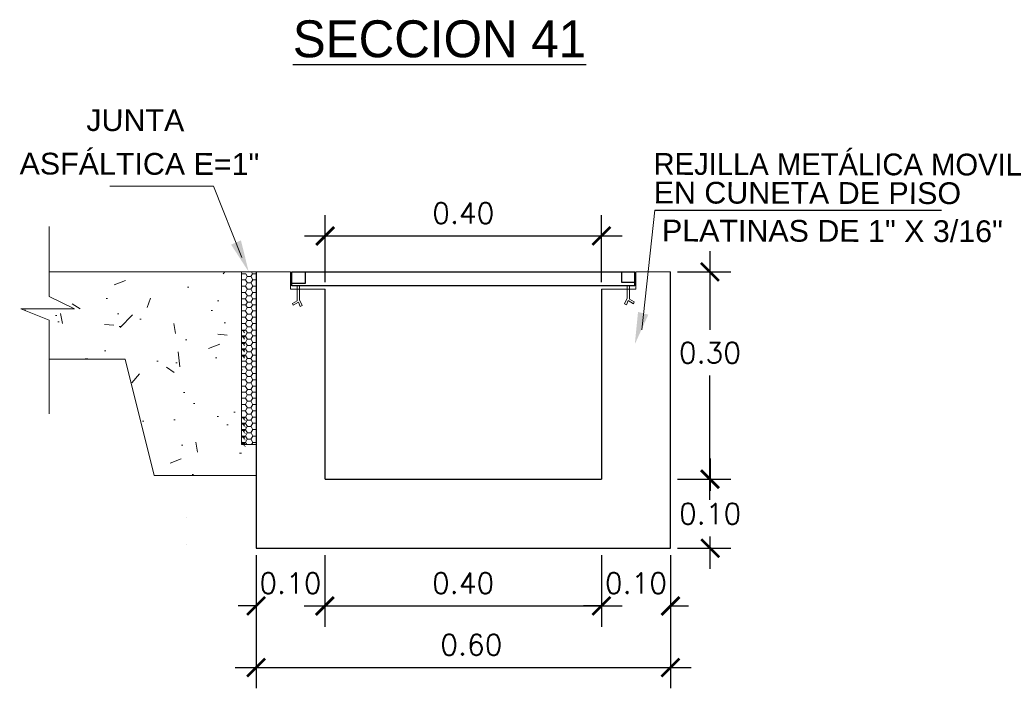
# Model space of a CAD drawing. Header units: millimetres. Extents: x -8931983 to 9630244, y 4 to 18563053.
# Tile 297 of 329: x 349713.929 to 349715.355, y 9282007.889 to 9282008.857. Entities that reach past the tile are written whole.
import ezdxf

# ---------------------------------------------------------------- set-up
doc = ezdxf.new("R2010")
doc.units = ezdxf.units.MM
doc.linetypes.add('ACAD_ISO02W100', pattern=[15, 12, -3])
doc.linetypes.add('DASHED2', pattern=[0.375, 0.25, -0.125])
for name, color, linetype, lineweight in [('0.2', 32, 'ACAD_ISO02W100', 0), ('linea fina 01', 189, 'Continuous', 0), ('PROYECCIONES-INT', 1, 'DASHED2', 5), ('TEXTO', 255, 'Continuous', 5)]:
    doc.layers.add(name, color=color, linetype=linetype, lineweight=lineweight)
doc.layers.add('ELEVACION-02', color=2, linetype='Continuous')
doc.layers.add('ELEVACION-03', color=3, linetype='Continuous')
doc.styles.add('MtXpl_Arial_Black', font='txt')
doc.styles.add('ROMANS-DIM', font='romans.shx')
doc.styles.add('VANO', font='swissl.ttf', dxfattribs={"height": 0.2})
doc.dimstyles.new('20_METRIC  ARCHITECTURAL', dxfattribs={"dimscale": 0.2, "dimtxt": 0.03, "dimasz": 0.13, "dimexe": 0.15, "dimexo": 0.05, "dimgap": 0.09, "dimtad": 1, "dimtih": 1, "dimtoh": 1, "dimzin": 0, "dimdsep": 46, "dimtxsty": 'ROMANS-DIM', "dimblk": 'ARCHTICK', "dimcen": 2, "dimdle": 0.15, "dimclrd": 9, "dimclre": 9, "dimadec": 0, "dimazin": 0, "dimtfac": 1, "dimtix": 1, "dimtofl": 0, "dimtmove": 0, "dimatfit": 3, "dimfxl": 1, "dimfrac": 2, "dimtolj": 1, "dimtzin": 0, "dimarcsym": 0})

# ---------------------------------------------------------------- blocks, each defined once
blk = doc.blocks.new('_ArchTick')
at = {"color": 0, "linetype": 'ByBlock', "const_width": 0.15}
blk.add_lwpolyline([(-0.5, -0.5), (0.5, 0.5)], dxfattribs=at)
blk = doc.blocks.new('*D3047')
at = {"color": 9, "lineweight": -2, "transparency": 16777216}
for p, q in [((349714.2712756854, 9282008.081951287), (349714.2712756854, 9282007.88921375)), ((349714.8712756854, 9282008.081951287), (349714.8712756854, 9282007.88921375)), ((349714.2412756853, 9282007.919213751), (349714.9012756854, 9282007.919213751))]:
    blk.add_line(p, q, dxfattribs=at)
at = {"layer": 'Defpoints', "color": 0, "lineweight": 30, "transparency": 16777216}
for p in [(349714.2712756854, 9282008.091951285, 10373.92595467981), (349714.8712756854, 9282008.091951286, 10373.92595467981), (349714.8712756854, 9282007.919213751)]:
    blk.add_point(p, dxfattribs=at)
at = {"color": 9, "lineweight": -2, "transparency": 16777216, "xscale": 0.026, "yscale": 0.026, "zscale": 0.026, "rotation": 180}
blk.add_blockref('_ArchTick', (349714.2712756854, 9282007.919213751), dxfattribs=at)
at = {"color": 9, "lineweight": -2, "transparency": 16777216, "xscale": 0.026, "yscale": 0.026, "zscale": 0.026}
blk.add_blockref('_ArchTick', (349714.8712756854, 9282007.919213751), dxfattribs=at)
at = {"color": 0, "lineweight": 0, "transparency": 16777216, "insert": (349714.583087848, 9282007.952213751), "char_height": 0.03, "attachment_point": 5, "style": 'ROMANS-DIM'}
blk.add_mtext('\\A1;0.60', dxfattribs=at)
blk = doc.blocks.new('*D3048')
at = {"color": 9, "lineweight": -2, "transparency": 16777216}
for p, q in [((349714.9284077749, 9282008.52195129), (349714.9284077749, 9282008.40795129)), ((349714.8812756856, 9282008.49195129), (349714.9584077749, 9282008.49195129)), ((349714.9284077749, 9282008.16195129), (349714.9284077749, 9282008.341951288)), ((349714.8812756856, 9282008.19195129), (349714.9584077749, 9282008.19195129))]:
    blk.add_line(p, q, dxfattribs=at)
at = {"layer": 'Defpoints', "color": 0, "lineweight": 30, "transparency": 16777216}
for p in [(349714.8712756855, 9282008.49195129, 5186.962977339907), (349714.8712756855, 9282008.19195129, 5186.962977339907), (349714.9284077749, 9282008.19195129)]:
    blk.add_point(p, dxfattribs=at)
at = {"color": 9, "lineweight": -2, "transparency": 16777216, "xscale": 0.026, "yscale": 0.026, "zscale": 0.026}
for p, rotation in [((349714.9284077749, 9282008.49195129), 90), ((349714.9284077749, 9282008.19195129), 270)]:
    blk.add_blockref('_ArchTick', p, dxfattribs=dict(at, rotation=rotation))
at = {"color": 0, "lineweight": 0, "transparency": 16777216, "insert": (349714.9284077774, 9282008.374951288), "char_height": 0.03, "attachment_point": 5, "style": 'ROMANS-DIM'}
blk.add_mtext('\\A1;0.30', dxfattribs=at)
blk = doc.blocks.new('*D3049')
at = {"color": 9, "lineweight": -2, "transparency": 16777216}
for p, q in [((349714.9287485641, 9282008.221951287), (349714.9287485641, 9282008.17495129)), ((349714.8812756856, 9282008.19195129), (349714.9587485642, 9282008.19195129)), ((349714.9287485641, 9282008.06195129), (349714.9287485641, 9282008.10895129)), ((349714.8812756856, 9282008.09195129), (349714.9587485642, 9282008.09195129))]:
    blk.add_line(p, q, dxfattribs=at)
at = {"layer": 'Defpoints', "color": 0, "lineweight": 30, "transparency": 16777216}
for p in [(349714.8712756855, 9282008.19195129), (349714.8712756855, 9282008.09195129), (349714.9287485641, 9282008.09195129)]:
    blk.add_point(p, dxfattribs=at)
at = {"color": 9, "lineweight": -2, "transparency": 16777216, "xscale": 0.026, "yscale": 0.026, "zscale": 0.026}
for p, rotation in [((349714.9287485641, 9282008.19195129), 90), ((349714.9287485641, 9282008.09195129), 270)]:
    blk.add_blockref('_ArchTick', p, dxfattribs=dict(at, rotation=rotation))
at = {"color": 0, "lineweight": 0, "transparency": 16777216, "insert": (349714.9287485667, 9282008.141951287), "char_height": 0.03, "attachment_point": 5, "style": 'ROMANS-DIM'}
blk.add_mtext('\\A1;0.10', dxfattribs=at)
blk = doc.blocks.new('*D3050')
at = {"color": 9, "lineweight": -2, "transparency": 16777216}
for p, q in [((349714.2712756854, 9282008.081951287), (349714.2712756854, 9282007.978400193)), ((349714.3709960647, 9282008.081951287), (349714.3709960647, 9282007.978400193)), ((349714.2712756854, 9282008.008400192), (349714.2452756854, 9282008.008400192)), ((349714.3709960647, 9282008.008400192), (349714.3969960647, 9282008.008400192))]:
    blk.add_line(p, q, dxfattribs=at)
at = {"layer": 'Defpoints', "color": 0, "lineweight": 30, "transparency": 16777216}
for p in [(349714.2712756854, 9282008.091951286, 5186.962977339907), (349714.3709960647, 9282008.091951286, 5186.962977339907), (349714.3709960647, 9282008.008400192)]:
    blk.add_point(p, dxfattribs=at)
at = {"color": 9, "lineweight": -2, "transparency": 16777216, "xscale": 0.026, "yscale": 0.026, "zscale": 0.026}
blk.add_blockref('_ArchTick', (349714.2712756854, 9282008.008400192), dxfattribs=at)
at = {"color": 9, "lineweight": -2, "transparency": 16777216, "xscale": 0.026, "yscale": 0.026, "zscale": 0.026, "rotation": 180}
blk.add_blockref('_ArchTick', (349714.3709960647, 9282008.008400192), dxfattribs=at)
at = {"color": 0, "lineweight": 0, "transparency": 16777216, "insert": (349714.321135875, 9282008.041400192), "char_height": 0.03, "attachment_point": 5, "style": 'ROMANS-DIM'}
blk.add_mtext('\\A1;0.10', dxfattribs=at)
blk = doc.blocks.new('*D3051')
at = {"color": 9, "lineweight": -2, "transparency": 16777216}
for p, q in [((349714.3709960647, 9282008.081951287), (349714.3709960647, 9282007.978400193)), ((349714.7712756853, 9282008.081951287), (349714.7712756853, 9282007.978400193)), ((349714.3409960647, 9282008.008400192), (349714.8012756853, 9282008.008400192))]:
    blk.add_line(p, q, dxfattribs=at)
at = {"layer": 'Defpoints', "color": 0, "lineweight": 30, "transparency": 16777216}
for p in [(349714.3709960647, 9282008.091951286, 10373.92595467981), (349714.7712756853, 9282008.091951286, 5186.962977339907), (349714.7712756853, 9282008.008400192)]:
    blk.add_point(p, dxfattribs=at)
at = {"color": 9, "lineweight": -2, "transparency": 16777216, "xscale": 0.026, "yscale": 0.026, "zscale": 0.026, "rotation": 180}
blk.add_blockref('_ArchTick', (349714.3709960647, 9282008.008400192), dxfattribs=at)
at = {"color": 9, "lineweight": -2, "transparency": 16777216, "xscale": 0.026, "yscale": 0.026, "zscale": 0.026}
blk.add_blockref('_ArchTick', (349714.7712756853, 9282008.008400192), dxfattribs=at)
at = {"color": 0, "lineweight": 0, "transparency": 16777216, "insert": (349714.571135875, 9282008.041400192), "char_height": 0.03, "attachment_point": 5, "style": 'ROMANS-DIM'}
blk.add_mtext('\\A1;0.40', dxfattribs=at)
blk = doc.blocks.new('*D3052')
at = {"color": 9, "lineweight": -2, "transparency": 16777216}
for p, q in [((349714.7712756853, 9282008.081951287), (349714.7712756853, 9282007.978400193)), ((349714.8712756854, 9282008.081951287), (349714.8712756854, 9282007.978400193)), ((349714.7712756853, 9282008.008400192), (349714.7452756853, 9282008.008400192)), ((349714.8712756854, 9282008.008400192), (349714.8972756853, 9282008.008400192))]:
    blk.add_line(p, q, dxfattribs=at)
at = {"layer": 'Defpoints', "color": 0, "lineweight": 30, "transparency": 16777216}
for p in [(349714.7712756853, 9282008.091951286), (349714.8712756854, 9282008.091951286, 5186.962977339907), (349714.8712756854, 9282008.008400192)]:
    blk.add_point(p, dxfattribs=at)
at = {"color": 9, "lineweight": -2, "transparency": 16777216, "xscale": 0.026, "yscale": 0.026, "zscale": 0.026}
blk.add_blockref('_ArchTick', (349714.7712756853, 9282008.008400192), dxfattribs=at)
at = {"color": 9, "lineweight": -2, "transparency": 16777216, "xscale": 0.026, "yscale": 0.026, "zscale": 0.026, "rotation": 180}
blk.add_blockref('_ArchTick', (349714.8712756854, 9282008.008400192), dxfattribs=at)
at = {"color": 0, "lineweight": 0, "transparency": 16777216, "insert": (349714.8212756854, 9282008.041400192), "char_height": 0.03, "attachment_point": 5, "style": 'ROMANS-DIM'}
blk.add_mtext('\\A1;0.10', dxfattribs=at)
blk = doc.blocks.new('TEXTO 2')
at = {"color": 172}
blk.add_line((0.0287838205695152, 0.1938861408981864), (0.4438699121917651, 0.1938861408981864), dxfattribs=at)
at = {"layer": 'linea fina 01', "ltscale": 0.1}
blk.add_line((0.0100357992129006, 0.0209258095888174), (0.0287838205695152, 0.1938861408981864), dxfattribs=at)
blk.add_solid([(0.0195963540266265, 0.042733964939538), (0, 0), (0.0046774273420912, 0.0467795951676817)], dxfattribs=at)
at = {"layer": '0.2', "color": 251, "true_color": 0x636466, "style": 'VANO'}
for s, height, oblique, p in [('REJILLA METÁLICA MOVIL', 0.0315000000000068, 359.9999999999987, (0.0269306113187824, 0.245234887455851, 3120.62335572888)), ('EN CUNETA DE PISO', 0.0314999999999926, 359.9999999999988, (0.0272835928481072, 0.2037045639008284, 3120.62335572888)), ('PLATINAS DE 1" X 3/16"', 0.0315000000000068, 359.9999999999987, (0.0392951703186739, 0.1487344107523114, -5186.962977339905))]:
    blk.add_text(s, height=height, rotation=359.8799999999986, dxfattribs=dict(at, oblique=oblique)).set_placement(p)
blk = doc.blocks.new('*D3053')
at = {"color": 9, "lineweight": -2, "transparency": 16777216}
for p, q in [((349714.3712756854, 9282008.476896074), (349714.3712756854, 9282008.573938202)), ((349714.7712755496, 9282008.476896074), (349714.7712755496, 9282008.573938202)), ((349714.3412756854, 9282008.543938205), (349714.8012755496, 9282008.543938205))]:
    blk.add_line(p, q, dxfattribs=at)
at = {"layer": 'Defpoints', "color": 0, "lineweight": 30, "transparency": 16777216}
for p in [(349714.7712755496, 9282008.543938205), (349714.3712756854, 9282008.466896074), (349714.7712755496, 9282008.466896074)]:
    blk.add_point(p, dxfattribs=at)
at = {"color": 9, "lineweight": -2, "transparency": 16777216, "xscale": 0.026, "yscale": 0.026, "zscale": 0.026, "rotation": 180}
blk.add_blockref('_ArchTick', (349714.3712756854, 9282008.543938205), dxfattribs=at)
at = {"color": 9, "lineweight": -2, "transparency": 16777216, "xscale": 0.026, "yscale": 0.026, "zscale": 0.026}
blk.add_blockref('_ArchTick', (349714.7712755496, 9282008.543938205), dxfattribs=at)
at = {"color": 0, "lineweight": 0, "transparency": 16777216, "insert": (349714.5712756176, 9282008.576938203), "char_height": 0.03, "attachment_point": 5, "style": 'ROMANS-DIM'}
blk.add_mtext('\\A1;0.40', dxfattribs=at)
blk = doc.blocks.new('TEXTO 1')
at = {"layer": 'linea fina 01', "ltscale": 0.1}
for p, q in [((-0.0508167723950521, 0.1241394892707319), (-0.2010398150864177, 0.1241394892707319)), ((-0.0100357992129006, 0.0209258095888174), (-0.0508167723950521, 0.1241394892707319))]:
    blk.add_line(p, q, dxfattribs=at)
blk.add_solid([(-0.02553807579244, 0.0394717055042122), (0, 0), (-0.0113560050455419, 0.0456207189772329)], dxfattribs=at)
at = {"layer": '0.2', "color": 251, "true_color": 0x636466, "style": 'VANO', "oblique": 359.9999999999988}
for s, p in [('JUNTA', (-0.235123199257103, 0.2039847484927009, -5186.962977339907)), ('ASFÁLTICA E=1"', (-0.331776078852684, 0.1410587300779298, -5186.962977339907))]:
    blk.add_text(s, height=0.0314999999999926, rotation=359.8799999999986, dxfattribs=at).set_placement(p)
blk = doc.blocks.new('junta asfaltica')
at = {"lineweight": 0}
h = blk.add_hatch(dxfattribs=at)
h.set_pattern_fill('AR-CONC', scale=0.01, style=0)
h.set_pattern_definition([(50, (-0.1189008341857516, -0.0700673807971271), (0.1639662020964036, -0.0143451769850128), [0.017145, -0.188595]), (355, (-0.1189008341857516, -0.0700673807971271), (-0.0317190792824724, 0.1719511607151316), [0.013716, -0.150876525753]), (100.4514446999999, (-0.1052370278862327, -0.0712628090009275), (0.1322471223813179, 0.1576059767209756), [0.01457100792, -0.1602812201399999]), (46.1842, (-0.1189008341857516, -0.0243473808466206), (0.2439711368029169, -0.0378380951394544), [0.0257175, -0.2828925]), (96.6355576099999, (-0.0985699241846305, -0.0275005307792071), (0.2136637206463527, 0.2226835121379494), [0.021856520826, -0.240422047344]), (351.18415117, (-0.1189008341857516, -0.0243473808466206), (0.2136637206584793, 0.2226835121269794), [0.020573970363, -0.226313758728]), (21, (-0.0960408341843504, -0.0357773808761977), (0.1364529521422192, -0.0920386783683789), [0.017145, -0.188595]), (326, (-0.0960408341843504, -0.0357773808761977), (0.0556218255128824, 0.1657691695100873), [0.013716, -0.150876]), (71.45144499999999, (-0.0846697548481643, -0.0434472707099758), (0.1920747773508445, 0.0737304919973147), [0.01457100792, -0.16028094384]), (37.5, (-0.1189008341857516, -0.0700673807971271), (0.0027797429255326, 0.0760995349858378), [0, -0.1490472, 0, -0.153162, 0, -0.1514475]), (7.499999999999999, (-0.1189008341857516, -0.0700673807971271), (0.0601376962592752, 0.0901625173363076), [0, -0.0873252, 0, -0.1456182, 0, -0.0577215]), (327.5, (-0.1698786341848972, -0.0700673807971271), (0.1220315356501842, -0.0051558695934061), [0, -0.05715, 0, -0.178308, 0, -0.236601]), (317.5, (-0.1927386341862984, -0.0700673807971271), (0.1333162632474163, 0.0228838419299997), [0, -0.074295, 0, -0.1184148, 0, -0.168021])])
h.paths.add_polyline_path([(-0.0210516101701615, 2.68221356e-08), (-0.2996047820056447, 2.68221356e-08), (-0.2996047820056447, -0.0354425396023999), (-0.2629513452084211, -0.0536842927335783), (-0.3405718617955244, -0.0536842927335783), (-0.2996047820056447, -0.0698087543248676), (-0.2996047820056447, -0.1263088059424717), (-0.1894634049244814, -0.1263088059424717), (-0.1473604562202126, -0.2947206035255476), (-0.0210516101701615, -0.2947206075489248)])
h = blk.add_hatch(dxfattribs=at)
h.set_pattern_fill('HONEY', scale=0.0187124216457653, angle=180, style=0)
h.set_pattern_definition([(360, (-1344.435306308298, 712.0165321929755), (0.0080206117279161, -0.0046307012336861), [0.0053470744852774, -0.0106941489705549]), (240, (-1344.435306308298, 712.0165321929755), (-0.0080206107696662, -0.0046307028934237), [0.0053470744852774, -0.0106941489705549]), (300, (-1344.435306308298, 712.0165321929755), (9.5825e-10, -0.0092614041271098), [-0.0106941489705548, 0.0053470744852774])])
h.paths.add_polyline_path([(-0.0210514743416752, -0.0843195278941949), (-0.0210514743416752, -0.1264220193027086), (-0.0160414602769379, -0.1264220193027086), (-0.0160414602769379, -0.0843195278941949)])
h = blk.add_hatch(dxfattribs=at)
h.set_pattern_fill('HONEY', scale=0.0187124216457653, angle=180, style=0)
h.set_pattern_definition([(360, (-1344.435306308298, 711.8902233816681), (0.0080206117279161, -0.0046307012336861), [0.0053470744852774, -0.0106941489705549]), (240, (-1344.435306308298, 711.8902233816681), (-0.0080206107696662, -0.0046307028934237), [0.0053470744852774, -0.0106941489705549]), (300, (-1344.435306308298, 711.8902233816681), (9.5825e-10, -0.0092614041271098), [-0.0106941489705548, 0.0053470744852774])])
h.paths.add_polyline_path([(-0.0210514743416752, -0.2106283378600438), (-0.0210514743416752, -0.2527308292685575), (-0.0160414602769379, -0.2527308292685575), (-0.0160414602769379, -0.2106283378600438)])
at = {"color": 7, "linetype": 'ByBlock', "lineweight": 0}
for p, q in [((-0.2996047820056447, 0.0657418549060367), (-0.2996047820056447, -0.0354425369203)), ((-0.2996047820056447, -0.0354425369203), (-0.2629513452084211, -0.0536842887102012)), ((-0.2629513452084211, -0.0536842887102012), (-0.3405718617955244, -0.0536842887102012)), ((-0.3405718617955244, -0.0536842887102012), (-0.2996047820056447, -0.0698087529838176)), ((-0.2996047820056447, -0.0698087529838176), (-0.2996047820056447, -0.2053593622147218))]:
    blk.add_line(p, q, dxfattribs=at)
at = {"color": 7, "lineweight": 0}
for p, q in [((-0.2996047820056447, 2.81631856e-08), (-0.0210516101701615, 2.81631856e-08)), ((-0.0210514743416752, 0), (0, 0)), ((-0.0210514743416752, 0), (-0.0210514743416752, -0.25)), ((-0.0066348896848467, 0), (-0.0049328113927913, -0.0029480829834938)), ((-1.357866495e-07, -0.2947206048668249), (-1.357866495e-07, 0)), ((-0.0210515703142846, -0.010682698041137), (-0.0205355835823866, -0.0115764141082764)), ((-0.020682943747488, -0.0112982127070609), (-0.0210515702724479, -0.0119366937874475)), ((-0.0148197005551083, -0.0027724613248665), (-0.0210514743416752, -0.0027724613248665)), ((-0.0203683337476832, -0.0113096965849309), (-0.0150212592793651, -0.0113096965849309)), ((-0.0126623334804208, -0.0066675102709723), (-0.0153358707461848, -0.0112982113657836)), ((-0.0151885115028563, -0.0115764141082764), (-0.0125149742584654, -0.0162071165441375)), ((-0.0148361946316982, -0.0029252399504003), (-0.0125149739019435, -0.0069457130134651)), ((-0.0123477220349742, -0.0066789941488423), (-0.0070006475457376, -0.0066789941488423)), ((-0.0051546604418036, -0.0029252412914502), (-0.0073152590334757, -0.0066675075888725)), ((-0.0046417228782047, -0.0112982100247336), (-0.0073152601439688, -0.0159289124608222)), ((-0.0071679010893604, -0.0069457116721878), (-0.0044943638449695, -0.0115764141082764)), ((-0.0051235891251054, -0.0029047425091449), (2.09184e-11, -0.0029047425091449)), ((-0.0043271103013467, -0.0113096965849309), (-9.55119503e-08, -0.0113096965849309)), ((-0.0210515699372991, -0.0199441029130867), (-0.0205355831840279, -0.0208378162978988)), ((-0.0206829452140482, -0.0205596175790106), (-0.0210515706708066, -0.0211980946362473)), ((-0.0203683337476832, -0.0205710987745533), (-0.0150212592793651, -0.0205710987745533)), ((-0.0126623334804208, -0.0159289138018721), (-0.0153358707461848, -0.0205596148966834)), ((-0.012662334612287, -0.0251903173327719), (-0.0153358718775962, -0.0298210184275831)), ((-0.0151885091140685, -0.0208378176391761), (-0.0125149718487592, -0.0254685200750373)), ((-0.0123477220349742, -0.0159403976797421), (-0.0070006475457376, -0.0159403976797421)), ((-0.0123477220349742, -0.0252017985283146), (-0.0070006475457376, -0.0252017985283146)), ((-0.0046417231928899, -0.0205596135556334), (-0.0073152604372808, -0.0251903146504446)), ((-0.0071678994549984, -0.0162071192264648), (-0.004494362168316, -0.0208378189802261)), ((-0.0071678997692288, -0.0254685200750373), (-0.0044943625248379, -0.0300992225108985)), ((-0.0043271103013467, -0.0205710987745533), (-9.55119503e-08, -0.0205710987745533)), ((-0.0210515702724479, -0.0292055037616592), (-0.0205355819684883, -0.0300992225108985)), ((-0.0206829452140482, -0.0298210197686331), (-0.0210515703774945, -0.0304594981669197)), ((-0.0210515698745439, -0.038466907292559), (-0.0205355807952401, -0.0393606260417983)), ((-0.0206829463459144, -0.0390824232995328), (-0.0210515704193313, -0.0397208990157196)), ((-0.0203683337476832, -0.0298325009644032), (-0.0150212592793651, -0.0298325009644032)), ((-0.0203683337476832, -0.0390939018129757), (-0.0150212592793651, -0.0390939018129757)), ((-0.012662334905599, -0.0344517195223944), (-0.0153358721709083, -0.0390824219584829)), ((-0.0151885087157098, -0.0300992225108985), (-0.0125149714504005, -0.0347299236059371)), ((-0.0151885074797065, -0.0393606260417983), (-0.0125149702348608, -0.0439913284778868)), ((-0.0123477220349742, -0.0344632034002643), (-0.0070006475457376, -0.0344632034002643)), ((-0.0046417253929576, -0.0298210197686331), (-0.0073152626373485, -0.0344517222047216)), ((-0.0046417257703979, -0.0390824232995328), (-0.0073152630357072, -0.043713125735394)), ((-0.007167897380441, -0.034729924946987), (-0.004494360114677, -0.0393606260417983)), ((-0.0043271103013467, -0.0298325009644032), (-9.55537871e-08, -0.0298325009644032)), ((-0.0043271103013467, -0.0390939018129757), (-9.55537871e-08, -0.0390939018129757)), ((-0.0210515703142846, -0.0557221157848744), (-0.0205355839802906, -0.0566158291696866)), ((-0.020682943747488, -0.056337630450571), (-0.0210515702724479, -0.056976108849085)), ((-0.0149139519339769, -0.0477837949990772), (-0.0206632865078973, -0.0477837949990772)), ((-0.0203683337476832, -0.056349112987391), (-0.0150212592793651, -0.056349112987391)), ((-0.0126623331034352, -0.0517069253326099), (-0.0153358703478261, -0.0563376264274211)), ((-0.0151885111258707, -0.0566158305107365), (-0.0125149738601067, -0.061246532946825)), ((-0.0125149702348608, -0.0439913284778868), (-0.014899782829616, -0.0475884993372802)), ((-0.0148361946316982, -0.0479646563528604), (-0.0125149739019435, -0.0519851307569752)), ((-0.0123477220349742, -0.0437246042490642), (-0.0070006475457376, -0.0437246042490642)), ((-0.0123477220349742, -0.0517184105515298), (-0.0070006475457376, -0.0517184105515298)), ((-0.0051546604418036, -0.0479646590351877), (-0.0073152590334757, -0.0517069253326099)), ((-0.0046417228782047, -0.0563376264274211), (-0.0073152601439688, -0.0609683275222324)), ((-0.0071679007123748, -0.0519851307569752), (-0.0044943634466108, -0.0566158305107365)), ((-0.0069412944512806, -0.0439446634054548), (-0.0051814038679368, -0.0474320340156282)), ((-0.0052986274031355, -0.0476877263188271), (2.09184e-11, -0.0476877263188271)), ((-0.0043271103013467, -0.056349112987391), (-9.55119503e-08, -0.056349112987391)), ((-0.0210515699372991, -0.0649835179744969), (-0.0205355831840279, -0.0658772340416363)), ((-0.0206829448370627, -0.0655990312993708), (-0.0210515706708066, -0.0662375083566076)), ((-0.0203683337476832, -0.0656105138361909), (-0.0150212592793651, -0.0656105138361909)), ((-0.0126623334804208, -0.0609683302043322), (-0.0153358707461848, -0.0655990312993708)), ((-0.012662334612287, -0.0702297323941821), (-0.0153358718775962, -0.0748604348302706)), ((-0.015188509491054, -0.0658772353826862), (-0.0125149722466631, -0.0705079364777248)), ((-0.0123477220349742, -0.0609798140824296), (-0.0070006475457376, -0.0609798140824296)), ((-0.0123477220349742, -0.0702412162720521), (-0.0070006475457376, -0.0702412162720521)), ((-0.0046417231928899, -0.0655990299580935), (-0.0073152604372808, -0.0702297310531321)), ((-0.0071678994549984, -0.061246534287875), (-0.004494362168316, -0.0658772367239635)), ((-0.0071678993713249, -0.0705079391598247), (-0.0044943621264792, -0.075138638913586)), ((-0.0043271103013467, -0.0656105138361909), (-9.55119503e-08, -0.0656105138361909)), ((-0.0210515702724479, -0.0742449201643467), (-0.0205355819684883, -0.075138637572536)), ((-0.0206829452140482, -0.0748604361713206), (-0.0210515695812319, -0.0754989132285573)), ((-0.0210515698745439, -0.0835063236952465), (-0.0206477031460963, -0.0842058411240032)), ((-0.0206829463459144, -0.084121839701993), (-0.0207314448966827, -0.0842058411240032)), ((-0.0203683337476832, -0.0748719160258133), (-0.0150212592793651, -0.0748719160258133)), ((-0.0203683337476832, -0.0841333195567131), (-0.0150212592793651, -0.0841333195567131)), ((-0.012662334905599, -0.0794911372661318), (-0.0153358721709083, -0.0841218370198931)), ((-0.0151885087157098, -0.075138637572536), (-0.0125149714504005, -0.0797693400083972)), ((-0.0148361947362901, -0.0843195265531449), (-0.0125149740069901, -0.0883399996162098)), ((-0.0123477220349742, -0.0795026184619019), (-0.0070006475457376, -0.0795026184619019)), ((-0.0046417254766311, -0.0748604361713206), (-0.0073152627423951, -0.0794911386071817)), ((-0.0051546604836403, -0.0843195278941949), (-0.0073152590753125, -0.0880617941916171)), ((-0.0071678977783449, -0.0797693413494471), (-0.0046064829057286, -0.0842058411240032)), ((-0.0043271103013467, -0.0748719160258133), (-9.55537871e-08, -0.0748719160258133)), ((-0.0043271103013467, -0.0841333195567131), (-9.55537871e-08, -0.0841333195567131)), ((-0.0210515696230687, -0.0920769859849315), (-0.0205355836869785, -0.092970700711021)), ((-0.0206829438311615, -0.0926924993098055), (-0.0210515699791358, -0.0933309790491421)), ((-0.0203683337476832, -0.0927039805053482), (-0.0150212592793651, -0.0927039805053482)), ((-0.0126623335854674, -0.088061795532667), (-0.0153358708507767, -0.0926924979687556)), ((-0.0126623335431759, -0.0973232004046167), (-0.0153358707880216, -0.101953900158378)), ((-0.015188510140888, -0.092970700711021), (-0.0125149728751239, -0.0976014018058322)), ((-0.0123477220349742, -0.088073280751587), (-0.0070006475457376, -0.088073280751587)), ((-0.0123477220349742, -0.0973346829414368), (-0.0070006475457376, -0.0973346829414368)), ((-0.0046417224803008, -0.0926924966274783), (-0.0073152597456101, -0.0973231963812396)), ((-0.0071679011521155, -0.0883399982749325), (-0.0044943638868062, -0.0929706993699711)), ((-0.0071678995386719, -0.0976014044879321), (-0.0044943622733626, -0.1022321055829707)), ((-0.0043271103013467, -0.0927039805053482), (-9.55119503e-08, -0.0927039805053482)), ((-0.0210515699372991, -0.1013383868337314), (-0.0205355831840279, -0.1022321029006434)), ((-0.0206829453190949, -0.101953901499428), (-0.0210515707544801, -0.1025923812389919)), ((-0.0210515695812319, -0.1105997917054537), (-0.0205355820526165, -0.1114935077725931)), ((-0.0206829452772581, -0.1112153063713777), (-0.0210515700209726, -0.1118537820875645)), ((-0.0203683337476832, -0.101965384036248), (-0.0150212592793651, -0.101965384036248)), ((-0.0203683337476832, -0.1112267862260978), (-0.0150212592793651, -0.1112267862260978)), ((-0.0126623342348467, -0.1065846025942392), (-0.0153358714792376, -0.1112153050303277)), ((-0.015188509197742, -0.1022321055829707), (-0.0125149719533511, -0.1068628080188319)), ((-0.0151885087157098, -0.1114935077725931), (-0.0125149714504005, -0.1161242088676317)), ((-0.0123477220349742, -0.1065960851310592), (-0.0070006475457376, -0.1065960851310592)), ((-0.0046417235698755, -0.1019538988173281), (-0.0073152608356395, -0.1065846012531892)), ((-0.0046417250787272, -0.1112153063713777), (-0.0073152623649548, -0.115846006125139)), ((-0.0071678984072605, -0.1068628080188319), (-0.0044943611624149, -0.1114935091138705)), ((-0.0043271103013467, -0.101965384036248), (-9.55119503e-08, -0.101965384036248)), ((-0.0043271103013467, -0.1112267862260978), (-9.55537871e-08, -0.1112267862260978)), ((-0.1894634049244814, -0.1263088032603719), (-0.2996047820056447, -0.1263088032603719)), ((-0.1473604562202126, -0.2947206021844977), (-0.1894634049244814, -0.1263088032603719)), ((-0.0210515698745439, -0.1198611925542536), (-0.0205355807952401, -0.1207549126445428)), ((-0.0206829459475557, -0.1204767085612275), (-0.0210515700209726, -0.121115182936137)), ((-0.0203683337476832, -0.1204881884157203), (-0.0150212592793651, -0.1204881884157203)), ((-0.0126623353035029, -0.115846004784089), (-0.015335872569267, -0.1204767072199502)), ((-0.0151885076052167, -0.1207549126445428), (-0.0125149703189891, -0.1253856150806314)), ((-0.0129228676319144, -0.1255586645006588), (-0.0148348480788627, -0.1288070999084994)), ((-0.0123477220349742, -0.115857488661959), (-0.0070006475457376, -0.115857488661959)), ((-0.0123477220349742, -0.1251188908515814), (-0.0070006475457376, -0.1251188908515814)), ((-0.0073218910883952, -0.1251188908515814), (-0.0049328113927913, -0.1292568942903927)), ((-0.0046417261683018, -0.1204767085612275), (-0.0073152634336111, -0.1251074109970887)), ((-0.0071678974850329, -0.1161242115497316), (-0.0044943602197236, -0.1207549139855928)), ((-0.0043271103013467, -0.1204881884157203), (-9.55537871e-08, -0.1204881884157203)), ((-0.0210515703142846, -0.1369915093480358), (-0.0205355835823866, -0.1378852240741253)), ((-0.020682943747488, -0.1376070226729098), (-0.0210515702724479, -0.1382455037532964)), ((-0.0148197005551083, -0.1290812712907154), (-0.0210514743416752, -0.1290812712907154)), ((-0.0203683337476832, -0.1376185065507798), (-0.0150212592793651, -0.1376185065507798)), ((-0.0126623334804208, -0.1329763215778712), (-0.0153358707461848, -0.1376070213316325)), ((-0.0126623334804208, -0.142237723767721), (-0.0153358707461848, -0.1468684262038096)), ((-0.0151885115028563, -0.1378852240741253), (-0.0125149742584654, -0.1425159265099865)), ((-0.0148361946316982, -0.1292340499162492), (-0.0125149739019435, -0.133254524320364)), ((-0.0123477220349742, -0.1329878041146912), (-0.0070006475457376, -0.1329878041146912)), ((-0.0123477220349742, -0.1422492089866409), (-0.0070006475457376, -0.1422492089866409)), ((-0.0051546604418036, -0.1292340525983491), (-0.0073152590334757, -0.1329763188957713)), ((-0.0046417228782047, -0.1376070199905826), (-0.0073152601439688, -0.1422377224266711)), ((-0.0071679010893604, -0.1332545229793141), (-0.0044943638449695, -0.1378852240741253)), ((-0.0071678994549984, -0.1425159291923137), (-0.004494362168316, -0.1471466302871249)), ((-0.0051235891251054, -0.1292135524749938), (2.09184e-11, -0.1292135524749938)), ((-0.0043271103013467, -0.1376185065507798), (-9.55119503e-08, -0.1376185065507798)), ((-0.0210515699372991, -0.1462529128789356), (-0.0205355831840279, -0.1471466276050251)), ((-0.0206829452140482, -0.1468684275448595), (-0.0210515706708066, -0.1475069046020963)), ((-0.0210515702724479, -0.1555143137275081), (-0.0205355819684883, -0.1564080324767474)), ((-0.0206829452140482, -0.156129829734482), (-0.0210515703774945, -0.156768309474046)), ((-0.0203683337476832, -0.1468799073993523), (-0.0150212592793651, -0.1468799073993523)), ((-0.0203683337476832, -0.1561413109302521), (-0.0150212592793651, -0.1561413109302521)), ((-0.012662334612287, -0.1514991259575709), (-0.0153358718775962, -0.156129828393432)), ((-0.0151885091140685, -0.147146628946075), (-0.0125149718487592, -0.1517773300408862)), ((-0.0151885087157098, -0.1564080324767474), (-0.0125149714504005, -0.1610387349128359)), ((-0.0123477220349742, -0.1515106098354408), (-0.0070006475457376, -0.1515106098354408)), ((-0.0046417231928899, -0.1468684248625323), (-0.0073152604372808, -0.1514991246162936)), ((-0.0046417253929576, -0.156129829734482), (-0.0073152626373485, -0.1607605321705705)), ((-0.0071678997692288, -0.1517773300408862), (-0.0044943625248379, -0.1564080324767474)), ((-0.0043271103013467, -0.1468799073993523), (-9.55119503e-08, -0.1468799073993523)), ((-0.0043271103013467, -0.1561413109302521), (-9.55537871e-08, -0.1561413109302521)), ((-0.0210515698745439, -0.1647757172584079), (-0.0205355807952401, -0.1656694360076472)), ((-0.0206829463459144, -0.1653912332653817), (-0.0210515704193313, -0.1660297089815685)), ((-0.0203683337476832, -0.1654027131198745), (-0.0150212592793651, -0.1654027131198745)), ((-0.012662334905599, -0.1607605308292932), (-0.0153358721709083, -0.1653912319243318)), ((-0.0151885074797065, -0.1656694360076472), (-0.0125149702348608, -0.1703001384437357)), ((-0.0125149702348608, -0.1703001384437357), (-0.014899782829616, -0.1738973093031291)), ((-0.0123477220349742, -0.1607720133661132), (-0.0070006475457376, -0.1607720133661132)), ((-0.0123477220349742, -0.1700334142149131), (-0.0070006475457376, -0.1700334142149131)), ((-0.0046417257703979, -0.1653912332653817), (-0.0073152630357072, -0.1700219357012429)), ((-0.007167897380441, -0.1610387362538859), (-0.004494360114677, -0.1656694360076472)), ((-0.0069412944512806, -0.1702534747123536), (-0.0051814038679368, -0.1737408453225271)), ((-0.0043271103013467, -0.1654027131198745), (-9.55537871e-08, -0.1654027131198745)), ((-0.0210515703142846, -0.1820309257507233), (-0.0205355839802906, -0.1829246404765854)), ((-0.020682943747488, -0.1826464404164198), (-0.0210515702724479, -0.1832849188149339)), ((-0.0149139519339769, -0.1740926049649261), (-0.0206632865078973, -0.1740926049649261)), ((-0.0203683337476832, -0.1826579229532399), (-0.0150212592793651, -0.1826579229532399)), ((-0.0126623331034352, -0.1780157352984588), (-0.0153358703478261, -0.18264643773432)), ((-0.0151885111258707, -0.1829246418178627), (-0.0125149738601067, -0.1875553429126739)), ((-0.0148361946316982, -0.1742734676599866), (-0.0125149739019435, -0.1782939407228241)), ((-0.0123477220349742, -0.1780272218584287), (-0.0070006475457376, -0.1780272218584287)), ((-0.0051546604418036, -0.1742734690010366), (-0.0073152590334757, -0.1780157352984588)), ((-0.0046417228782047, -0.18264643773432), (-0.0073152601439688, -0.1872771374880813)), ((-0.0071679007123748, -0.1782939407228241), (-0.0044943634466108, -0.1829246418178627)), ((-0.0052986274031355, -0.173996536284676), (2.09184e-11, -0.173996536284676)), ((-0.0043271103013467, -0.1826579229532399), (-9.55119503e-08, -0.1826579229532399)), ((-0.0210515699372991, -0.1912923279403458), (-0.0205355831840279, -0.1921860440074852)), ((-0.0206829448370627, -0.1919078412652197), (-0.0210515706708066, -0.1925463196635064)), ((-0.0203683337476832, -0.1919193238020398), (-0.0150212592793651, -0.1919193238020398)), ((-0.0126623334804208, -0.1872771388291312), (-0.0153358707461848, -0.1919078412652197)), ((-0.012662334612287, -0.1965385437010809), (-0.0153358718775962, -0.2011692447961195)), ((-0.015188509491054, -0.1921860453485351), (-0.0125149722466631, -0.1968167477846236)), ((-0.0123477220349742, -0.1872886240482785), (-0.0070006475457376, -0.1872886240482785)), ((-0.0123477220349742, -0.196550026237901), (-0.0070006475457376, -0.196550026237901)), ((-0.0046417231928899, -0.1919078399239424), (-0.0073152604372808, -0.196538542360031)), ((-0.0071678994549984, -0.1875553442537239), (-0.004494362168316, -0.1921860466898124)), ((-0.0071678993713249, -0.1968167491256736), (-0.0044943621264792, -0.2014474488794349)), ((-0.0043271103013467, -0.1919193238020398), (-9.55119503e-08, -0.1919193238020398)), ((-0.0210515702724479, -0.2005537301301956), (-0.0205355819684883, -0.2014474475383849)), ((-0.0206829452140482, -0.2011692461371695), (-0.0210515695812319, -0.2018077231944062)), ((-0.0210515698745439, -0.2098151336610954), (-0.0206477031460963, -0.2105146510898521)), ((-0.0206829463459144, -0.2104306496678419), (-0.0207314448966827, -0.2105146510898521)), ((-0.0203683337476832, -0.2011807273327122), (-0.0150212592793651, -0.2011807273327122)), ((-0.0203683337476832, -0.210442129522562), (-0.0150212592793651, -0.210442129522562)), ((-0.012662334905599, -0.2057999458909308), (-0.0153358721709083, -0.2104306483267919)), ((-0.0151885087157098, -0.2014474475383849), (-0.0125149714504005, -0.2060781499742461)), ((-0.0148361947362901, -0.2106283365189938), (-0.0125149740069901, -0.2146488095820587)), ((-0.0123477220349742, -0.2058114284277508), (-0.0070006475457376, -0.2058114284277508)), ((-0.0046417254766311, -0.2011692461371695), (-0.0073152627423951, -0.2057999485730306)), ((-0.0051546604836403, -0.2106283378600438), (-0.0073152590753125, -0.214370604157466)), ((-0.0071678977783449, -0.206078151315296), (-0.0046064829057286, -0.2105146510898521)), ((-0.0043271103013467, -0.2011807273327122), (-9.55537871e-08, -0.2011807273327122)), ((-0.0043271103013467, -0.210442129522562), (-9.55537871e-08, -0.210442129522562)), ((-0.0210515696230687, -0.2183857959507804), (-0.0205355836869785, -0.2192795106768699)), ((-0.0206829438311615, -0.2190013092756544), (-0.0210515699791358, -0.219639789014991)), ((-0.0210515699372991, -0.2276471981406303), (-0.0205355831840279, -0.2285409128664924)), ((-0.0203683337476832, -0.2190127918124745), (-0.0150212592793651, -0.2190127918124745)), ((-0.0126623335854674, -0.2143706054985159), (-0.0153358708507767, -0.2190013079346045)), ((-0.0126623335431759, -0.2236320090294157), (-0.0153358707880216, -0.2282627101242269)), ((-0.015188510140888, -0.2192795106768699), (-0.0125149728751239, -0.2239102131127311)), ((-0.0123477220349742, -0.2143820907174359), (-0.0070006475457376, -0.2143820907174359)), ((-0.0123477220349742, -0.2236434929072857), (-0.0070006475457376, -0.2236434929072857)), ((-0.0046417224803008, -0.2190013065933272), (-0.0073152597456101, -0.2236320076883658)), ((-0.0071679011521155, -0.2146488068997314), (-0.0044943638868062, -0.21927950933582)), ((-0.0071678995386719, -0.223910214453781), (-0.0044943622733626, -0.2285409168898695)), ((-0.0043271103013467, -0.2190127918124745), (-9.55119503e-08, -0.2190127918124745)), ((-0.0206829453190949, -0.2282627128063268), (-0.0210515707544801, -0.2289011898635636)), ((-0.0210515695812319, -0.2369086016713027), (-0.0205355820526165, -0.2378023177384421)), ((-0.0206829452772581, -0.2375241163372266), (-0.0210515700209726, -0.2381625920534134)), ((-0.0203683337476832, -0.2282741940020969), (-0.0150212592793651, -0.2282741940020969)), ((-0.0203683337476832, -0.2375355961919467), (-0.0150212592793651, -0.2375355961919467)), ((-0.0126623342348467, -0.2328934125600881), (-0.0153358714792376, -0.2375241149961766)), ((-0.0126623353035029, -0.2421548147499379), (-0.015335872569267, -0.2467855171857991)), ((-0.015188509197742, -0.2285409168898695), (-0.0125149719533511, -0.2331716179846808)), ((-0.0151885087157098, -0.2378023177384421), (-0.0125149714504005, -0.2424330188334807)), ((-0.0123477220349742, -0.2329048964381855), (-0.0070006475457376, -0.2329048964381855)), ((-0.0123477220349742, -0.2421662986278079), (-0.0070006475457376, -0.2421662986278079)), ((-0.0046417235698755, -0.228262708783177), (-0.0073152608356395, -0.2328934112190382)), ((-0.0046417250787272, -0.2375241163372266), (-0.0073152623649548, -0.2421548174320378)), ((-0.0071678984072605, -0.2331716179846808), (-0.0044943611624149, -0.2378023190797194)), ((-0.0043271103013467, -0.2282741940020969), (-9.55119503e-08, -0.2282741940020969)), ((-0.0043271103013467, -0.2375355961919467), (-9.55537871e-08, -0.2375355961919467)), ((-0.0210515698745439, -0.2461700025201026), (-0.0205355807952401, -0.2470637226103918)), ((-0.0206829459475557, -0.2467855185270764), (-0.0210515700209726, -0.2474239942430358)), ((-0.0210514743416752, -0.25), (-1.357866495e-07, -0.25)), ((-0.0203683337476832, -0.2467969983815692), (-0.0150212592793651, -0.2467969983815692)), ((-0.0151885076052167, -0.2470637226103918), (-0.0134932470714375, -0.25)), ((-0.0071678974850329, -0.2424330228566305), (-0.0044943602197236, -0.2470637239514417)), ((-0.0046417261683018, -0.2467855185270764), (-0.0064976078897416, -0.25)), ((-0.0043271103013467, -0.2467969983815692), (-9.55537871e-08, -0.2467969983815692)), ((-1.357866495e-07, -0.2947206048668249), (-0.1473604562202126, -0.2947206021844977))]:
    blk.add_line(p, q, dxfattribs=at)
blk.add_blockref('TEXTO 1', (-0.0105257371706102, 0), dxfattribs=at)
blk = doc.blocks.new('rejilla de metal')
at = {"layer": 'ELEVACION-02', "color": 1}
for p, q in [((-0.2483340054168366, 0), (-0.2483340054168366, 0.0199046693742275)), ((0.2483340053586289, 0.0053772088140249), (0.2483340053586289, 0.0199046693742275))]:
    blk.add_line(p, q, dxfattribs=at)
at = {"layer": 'ELEVACION-03', "color": 1}
for p, q in [((-0.2483340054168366, 0.0199046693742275), (0.2483340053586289, 0.0199046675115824)), ((-0.2289253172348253, 0.0199046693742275), (-0.2289253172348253, 0.0031007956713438)), ((0.2289253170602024, 0.0199046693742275), (0.2289253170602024, 0.0053772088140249)), ((-0.2289253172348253, 0.0031007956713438), (-0.2483340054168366, 0.0031007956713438)), ((0.2483340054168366, 0), (-0.2483340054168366, 0)), ((0.2289253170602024, 0.0053772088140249), (0.2483340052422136, 0.0053772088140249)), ((0.2483340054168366, 0), (0.2483340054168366, 0.0053772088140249))]:
    blk.add_line(p, q, dxfattribs=at)
at = {"layer": 'PROYECCIONES-INT', "ltscale": 0.3}
for p, q in [((-0.2402679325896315, -0.0218845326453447), (-0.2402679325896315, 0)), ((-0.2402679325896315, -0.0218845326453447), (-0.2402679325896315, 0)), ((-0.2371671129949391, -0.0203853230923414), (-0.2371671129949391, 0)), ((-0.2371671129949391, -0.0203853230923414), (-0.2371671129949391, 0)), ((0.2373829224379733, -0.0181089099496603), (0.2373829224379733, 0)), ((0.2373829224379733, -0.0181089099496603), (0.2373829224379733, 0)), ((0.2404837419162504, -0.0196081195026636), (0.2404837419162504, 0))]:
    blk.add_line(p, q, dxfattribs=at)
at = {"layer": 'PROYECCIONES-INT'}
for p, q in [((-0.2472569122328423, -0.0256648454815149), (-0.2402679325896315, -0.0218845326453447)), ((-0.2472569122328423, -0.0256648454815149), (-0.2402679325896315, -0.0218845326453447)), ((-0.2461303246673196, -0.0282514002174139), (-0.2472569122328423, -0.0256648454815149)), ((-0.2461303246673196, -0.0282514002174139), (-0.2472569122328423, -0.0256648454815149)), ((-0.2386417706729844, -0.0237415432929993), (-0.2461303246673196, -0.0282514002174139)), ((-0.2386417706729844, -0.0237415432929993), (-0.2461303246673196, -0.0282514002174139)), ((-0.2359909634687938, -0.0301083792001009), (-0.2386417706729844, -0.0237415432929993)), ((-0.2359909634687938, -0.0301083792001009), (-0.2386417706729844, -0.0237415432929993)), ((-0.2371671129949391, -0.0203853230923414), (-0.2334064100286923, -0.0286493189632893)), ((0.2373829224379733, -0.0181089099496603), (0.2336222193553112, -0.0263729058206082)), ((0.2336222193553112, -0.0263729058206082), (0.236206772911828, -0.0278319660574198)), ((0.236206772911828, -0.0278319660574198), (0.2388575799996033, -0.0214651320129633)), ((0.2388575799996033, -0.0214651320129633), (0.2463461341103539, -0.0259749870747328)), ((0.2474727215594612, -0.0233884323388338), (0.2404837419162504, -0.0196081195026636)), ((0.2474727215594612, -0.0233884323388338), (0.2404837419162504, -0.0196081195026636)), ((0.2463461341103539, -0.0259749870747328), (0.2474727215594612, -0.0233884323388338)), ((0.2463461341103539, -0.0259749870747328), (0.2474727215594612, -0.0233884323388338)), ((-0.2334064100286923, -0.0286493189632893), (-0.2359909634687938, -0.0301083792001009)), ((-0.2334064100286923, -0.0286493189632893), (-0.2359909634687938, -0.0301083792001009))]:
    blk.add_line(p, q, dxfattribs=at)

msp = doc.modelspace()

# ---------------------------------------------------------------- linework, layer by layer
at = {"color": 5, "lineweight": 0}
for p, q in [((349714.3212756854, 9282008.491951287), (349714.2712756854, 9282008.491951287)), ((349714.3212756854, 9282008.466896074), (349714.3212756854, 9282008.491951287)), ((349714.8712756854, 9282008.491951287), (349714.8212755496, 9282008.491951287)), ((349714.8212755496, 9282008.491951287), (349714.8212755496, 9282008.466896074)), ((349714.3712756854, 9282008.466896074), (349714.3212756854, 9282008.466896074)), ((349714.8212755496, 9282008.466896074), (349714.7712755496, 9282008.466896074))]:
    msp.add_line(p, q, dxfattribs=at)
at = {"color": 5, "lineweight": 30}
for p, q in [((349714.2712756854, 9282008.491951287), (349714.2712756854, 9282008.091951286)), ((349714.8712756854, 9282008.091951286), (349714.8712756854, 9282008.49195129)), ((349714.3712756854, 9282008.191951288), (349714.3712756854, 9282008.466896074)), ((349714.7712756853, 9282008.466896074), (349714.7712756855, 9282008.191951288)), ((349714.3712756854, 9282008.191951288), (349714.7712756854, 9282008.191951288)), ((349714.2712756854, 9282008.091951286), (349714.8712756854, 9282008.091951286))]:
    msp.add_line(p, q, dxfattribs=at)
at = {"lineweight": 0}
for p, q in [((349714.1712756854, 9282008.136428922), (349714.1712758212, 9282008.136428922)), ((349714.1712758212, 9282008.09723069), (349714.1712756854, 9282008.09723069))]:
    msp.add_line(p, q, dxfattribs=at)

# ---------------------------------------------------------------- block references
at = {"color": 7, "lineweight": 0}
msp.add_blockref('junta asfaltica', (349714.2712756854, 9282008.491951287), dxfattribs=at)
at = {"color": 172, "lineweight": 0}
msp.add_blockref('TEXTO 2', (349714.8196489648, 9282008.387334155), dxfattribs=at)
at = {"color": 5, "lineweight": 0}
msp.add_blockref('rejilla de metal', (349714.5713149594, 9282008.471935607), dxfattribs=at)

# ---------------------------------------------------------------- texts
at = {"layer": 'TEXTO', "color": 18, "lineweight": -3, "true_color": 0x000000, "style": 'MtXpl_Arial_Black'}
msp.add_text('%%USECCION 41', height=0.0534103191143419, dxfattribs=at).set_placement((349714.3245220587, 9282008.802678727))

# ---------------------------------------------------------------- dimensions: what is measured, and where the dimension line sits
at = {"lineweight": 0}
for base, p1, p2, picture, middle in [((349714.7712755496, 9282008.543938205), (349714.3712756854, 9282008.466896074), (349714.7712755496, 9282008.466896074), '*D3053', (349714.5712756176, 9282008.576938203)), ((349714.3709960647, 9282008.008400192, -5186.962977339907), (349714.2712756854, 9282008.091951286), (349714.3709960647, 9282008.091951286), '*D3050', (349714.321135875, 9282008.041400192, -5186.962977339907)), ((349714.8712756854, 9282008.008400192, -5186.962977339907), (349714.7712756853, 9282008.091951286, -5186.962977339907), (349714.8712756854, 9282008.091951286), '*D3052', (349714.8212756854, 9282008.041400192, -5186.962977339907))]:
    dim = msp.add_linear_dim(base=base, p1=p1, p2=p2, dimstyle='20_METRIC  ARCHITECTURAL', override={"dimtxt": 0.15}, dxfattribs=at)
    dim.commit()
    dim.dimension.update_dxf_attribs({"geometry": picture, "text_midpoint": middle})
for base, p1, p2, picture, middle in [((349714.9284077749, 9282008.19195129, -5186.962977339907), (349714.8712756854, 9282008.491951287), (349714.8712756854, 9282008.191951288), '*D3048', (349714.9284077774, 9282008.374951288, -5186.962977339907)), ((349714.9287485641, 9282008.09195129), (349714.8712756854, 9282008.191951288), (349714.8712756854, 9282008.091951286), '*D3049', (349714.9287485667, 9282008.141951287))]:
    dim = msp.add_linear_dim(base=base, p1=p1, p2=p2, angle=90, dimstyle='20_METRIC  ARCHITECTURAL', override={"dimtxt": 0.15}, dxfattribs=at)
    dim.commit()
    dim.dimension.update_dxf_attribs({"geometry": picture, "text_midpoint": middle, "dimtype": 160})
for base, p1, p2, picture, middle in [((349714.8712756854, 9282007.919213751, -10373.92595467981), (349714.2712756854, 9282008.091951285), (349714.8712756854, 9282008.091951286), '*D3047', (349714.583087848, 9282007.919213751, -10373.92595467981)), ((349714.7712756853, 9282008.008400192, -10373.92595467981), (349714.3709960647, 9282008.091951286), (349714.7712756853, 9282008.091951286, -5186.962977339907), '*D3051', (349714.571135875, 9282008.008400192, -10373.92595467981))]:
    dim = msp.add_linear_dim(base=base, p1=p1, p2=p2, dimstyle='20_METRIC  ARCHITECTURAL', override={"dimtxt": 0.15}, dxfattribs=at)
    dim.commit()
    dim.dimension.update_dxf_attribs({"geometry": picture, "text_midpoint": middle, "dimtype": 160})

doc.saveas('drawing.dxf')
